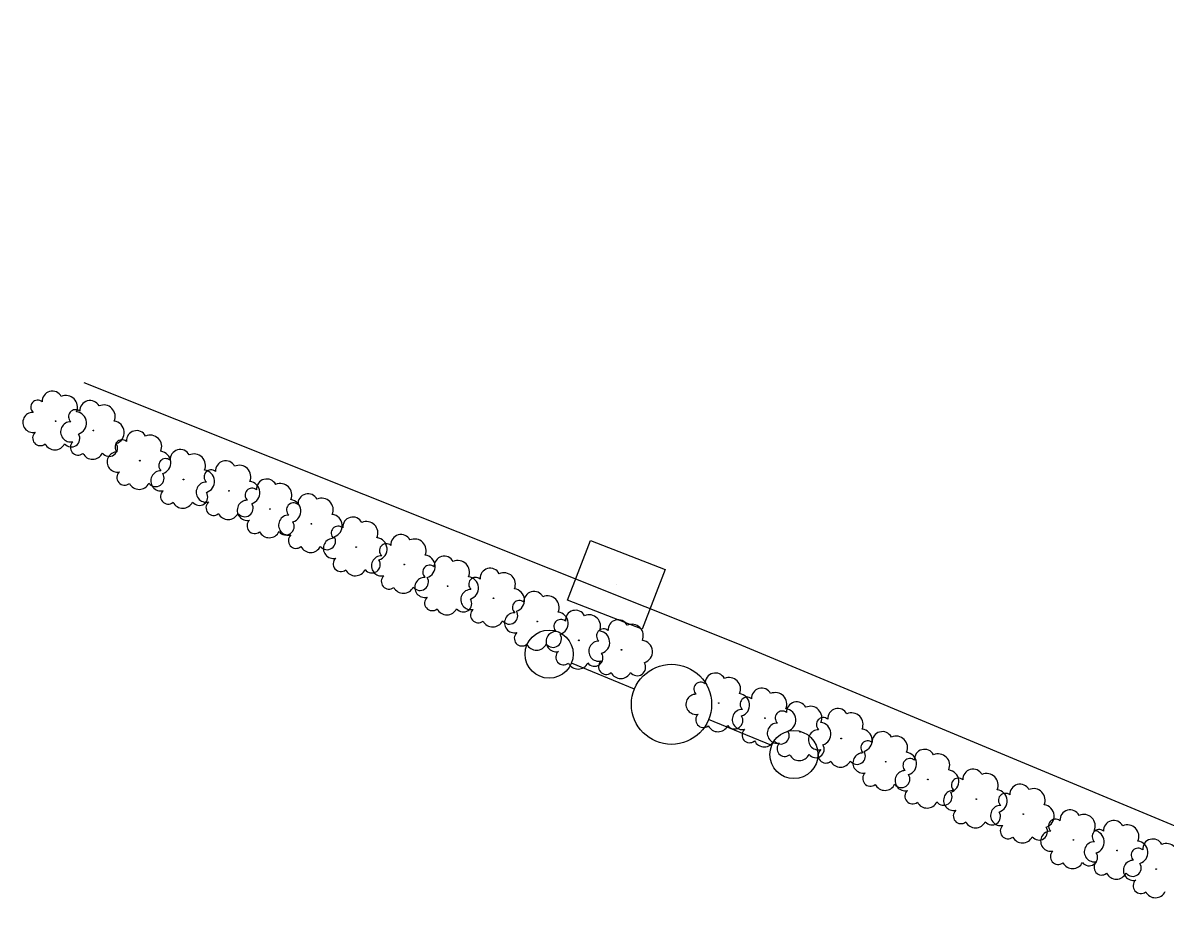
# Model space of a CAD drawing. Extents: x 1746719 to 1766531, y 631721 to 662391.
# Drawn here: x 1766007 to 1766078.2, y 632996.9 to 633052 of the extents above; entities that cross this region are included whole.
import ezdxf

# ---------------------------------------------------------------- set-up
doc = ezdxf.new("R2010")
doc.units = 0
for name, color, linetype in [('SURVEY - AERIAL SURVEY - Photo Control - Points - Elevations', 7, 'Continuous'), ('SURVEY - AERIAL SURVEY - Photo Control with Text', 7, 'Continuous'), ('SURVEY - CENTERLINE - Existing Roads - Development', 7, 'Continuous'), ('SURVEY - CENTERLINE - Preliminary Curve Text', 7, 'Continuous')]:
    doc.layers.add(name, color=color, linetype=linetype)

msp = doc.modelspace()

# ---------------------------------------------------------------- linework, layer by layer
at = {"layer": 'SURVEY - AERIAL SURVEY - Photo Control - Points - Elevations'}
msp.add_lwpolyline([(1766232.126, 633135.865), (1766214.98, 633095.217), (1766197.772, 633054.389), (1766187.254, 633029.354), (1766171.876, 633036.509), (1766168.93, 633036.193), (1766167.447, 633034.921), (1766167.496, 633032.098), (1766169.863, 633027.177), (1766173.179, 633019.637), (1766171.539, 633017.387), (1766167.473, 633015.221), (1766152.423, 633010.78), (1766104.841, 632996.924), (1766100.344, 633013.173), (1766098.757, 633014.67), (1766096.185, 633015.082), (1766094.222, 633012.902), (1766089.597, 632997.42), (1766051.558, 633013.294), (1766010.8, 633029.571)], dxfattribs=at)
at = {"layer": 'SURVEY - AERIAL SURVEY - Photo Control with Text'}
for centre in [(1766009.016, 633027.174), (1766011.37, 633026.586), (1766014.27, 633024.707), (1766016.994, 633023.532), (1766019.825, 633022.826), (1766022.384, 633021.691), (1766024.965, 633020.769), (1766027.755, 633019.319), (1766030.758, 633018.227), (1766033.459, 633016.884), (1766036.325, 633016.126), (1766039.052, 633014.679), (1766041.64, 633013.502), (1766044.302, 633012.91), (1766050.365, 633009.592), (1766053.251, 633008.649), (1766055.437, 633007.793), (1766058.005, 633007.381), (1766060.778, 633005.934), (1766063.407, 633004.831), (1766066.428, 633003.6), (1766069.359, 633002.658), (1766072.483, 633001.054), (1766075.205, 633000.396), (1766077.642, 632999.239)]:
    msp.add_circle(centre, 0.022, dxfattribs=at)
for centre, radius, start, end in [((1766008.81, 633028.417), 0.631, 27.24027, 184.02919), ((1766009.66, 633028.049), 0.719, 336.29301, 113.81725), ((1766007.898, 633028.044), 0.433, 49.35643, 228.10207), ((1766011.164, 633027.829), 0.631, 27.24027, 184.02919), ((1766012.014, 633027.461), 0.719, 336.29301, 113.81725), ((1766007.602, 633027.092), 0.629, 89.37711, 282.7968), ((1766010.252, 633027.456), 0.433, 49.35643, 228.10207), ((1766010.231, 633027.052), 0.714, 287.18884, 83.02733), ((1766009.956, 633026.504), 0.629, 89.37711, 282.7968), ((1766012.585, 633026.464), 0.714, 287.18884, 83.02733), ((1766014.064, 633025.95), 0.631, 27.24027, 184.02919), ((1766008.062, 633026.122), 0.479, 131.99578, 309.31493), ((1766009.998, 633026.087), 0.527, 217.44174, 32.44202), ((1766010.416, 633025.534), 0.479, 131.99578, 309.31493), ((1766013.152, 633025.577), 0.433, 49.35643, 228.10207), ((1766014.914, 633025.582), 0.719, 336.29301, 113.81725), ((1766008.969, 633026.063), 0.679, 207.28283, 334.1285), ((1766011.323, 633025.475), 0.679, 207.28283, 334.1285), ((1766012.352, 633025.499), 0.527, 217.44174, 32.44202), ((1766012.856, 633024.625), 0.629, 89.37711, 282.7968), ((1766015.485, 633024.585), 0.714, 287.18884, 83.02733), ((1766016.788, 633024.775), 0.631, 27.24027, 184.02919), ((1766017.638, 633024.407), 0.719, 336.29301, 113.81725), ((1766015.876, 633024.402), 0.433, 49.35643, 228.10207), ((1766019.619, 633024.069), 0.631, 27.24027, 184.02919), ((1766020.469, 633023.701), 0.719, 336.29301, 113.81725), ((1766013.316, 633023.655), 0.479, 131.99578, 309.31493), ((1766015.252, 633023.62), 0.527, 217.44174, 32.44202), ((1766015.58, 633023.45), 0.629, 89.37711, 282.7968), ((1766018.707, 633023.696), 0.433, 49.35643, 228.10207), ((1766018.209, 633023.41), 0.714, 287.18884, 83.02733), ((1766014.223, 633023.596), 0.679, 207.28283, 334.1285), ((1766018.411, 633022.744), 0.629, 89.37711, 282.7968), ((1766021.266, 633022.561), 0.433, 49.35643, 228.10207), ((1766021.04, 633022.704), 0.714, 287.18884, 83.02733), ((1766022.178, 633022.934), 0.631, 27.24027, 184.02919), ((1766023.028, 633022.566), 0.719, 336.29301, 113.81725), ((1766016.04, 633022.48), 0.479, 131.99578, 309.31493), ((1766017.976, 633022.445), 0.527, 217.44174, 32.44202), ((1766020.97, 633021.609), 0.629, 89.37711, 282.7968), ((1766023.599, 633021.569), 0.714, 287.18884, 83.02733), ((1766024.759, 633022.012), 0.631, 27.24027, 184.02919), ((1766025.609, 633021.644), 0.719, 336.29301, 113.81725), ((1766016.947, 633022.421), 0.679, 207.28283, 334.1285), ((1766018.871, 633021.774), 0.479, 131.99578, 309.31493), ((1766020.807, 633021.739), 0.527, 217.44174, 32.44202), ((1766023.847, 633021.639), 0.433, 49.35643, 228.10207), ((1766019.778, 633021.715), 0.679, 207.28283, 334.1285), ((1766021.43, 633020.639), 0.479, 131.99578, 309.31493), ((1766023.551, 633020.687), 0.629, 89.37711, 282.7968), ((1766023.366, 633020.604), 0.527, 217.44174, 32.44202), ((1766026.18, 633020.647), 0.714, 287.18884, 83.02733), ((1766027.549, 633020.562), 0.631, 27.24027, 184.02919), ((1766028.399, 633020.194), 0.719, 336.29301, 113.81725), ((1766022.337, 633020.58), 0.679, 207.28283, 334.1285), ((1766026.637, 633020.189), 0.433, 49.35643, 228.10207), ((1766030.552, 633019.47), 0.631, 27.24027, 184.02919), ((1766024.011, 633019.717), 0.479, 131.99578, 309.31493), ((1766025.947, 633019.682), 0.527, 217.44174, 32.44202), ((1766026.341, 633019.237), 0.629, 89.37711, 282.7968), ((1766028.97, 633019.197), 0.714, 287.18884, 83.02733), ((1766029.64, 633019.097), 0.433, 49.35643, 228.10207), ((1766031.402, 633019.102), 0.719, 336.29301, 113.81725), ((1766024.918, 633019.658), 0.679, 207.28283, 334.1285), ((1766029.344, 633018.145), 0.629, 89.37711, 282.7968), ((1766031.973, 633018.105), 0.714, 287.18884, 83.02733), ((1766033.253, 633018.127), 0.631, 27.24027, 184.02919), ((1766026.801, 633018.267), 0.479, 131.99578, 309.31493), ((1766028.737, 633018.232), 0.527, 217.44174, 32.44202), ((1766032.341, 633017.754), 0.433, 49.35643, 228.10207), ((1766034.103, 633017.759), 0.719, 336.29301, 113.81725), ((1766036.119, 633017.369), 0.631, 27.24027, 184.02919), ((1766027.708, 633018.208), 0.679, 207.28283, 334.1285), ((1766029.804, 633017.175), 0.479, 131.99578, 309.31493), ((1766031.74, 633017.14), 0.527, 217.44174, 32.44202), ((1766032.045, 633016.802), 0.629, 89.37711, 282.7968), ((1766034.674, 633016.762), 0.714, 287.18884, 83.02733), ((1766035.207, 633016.996), 0.433, 49.35643, 228.10207), ((1766036.969, 633017.001), 0.719, 336.29301, 113.81725), ((1766030.711, 633017.116), 0.679, 207.28283, 334.1285), ((1766034.911, 633016.044), 0.629, 89.37711, 282.7968), ((1766037.54, 633016.004), 0.714, 287.18884, 83.02733), ((1766038.846, 633015.922), 0.631, 27.24027, 184.02919), ((1766032.505, 633015.832), 0.479, 131.99578, 309.31493), ((1766034.441, 633015.797), 0.527, 217.44174, 32.44202), ((1766037.934, 633015.549), 0.433, 49.35643, 228.10207), ((1766039.696, 633015.554), 0.719, 336.29301, 113.81725), ((1766033.412, 633015.773), 0.679, 207.28283, 334.1285), ((1766035.371, 633015.074), 0.479, 131.99578, 309.31493), ((1766037.307, 633015.039), 0.527, 217.44174, 32.44202), ((1766037.638, 633014.597), 0.629, 89.37711, 282.7968), ((1766040.267, 633014.557), 0.714, 287.18884, 83.02733), ((1766041.434, 633014.745), 0.631, 27.24027, 184.02919), ((1766036.278, 633015.015), 0.679, 207.28283, 334.1285), ((1766040.522, 633014.372), 0.433, 49.35643, 228.10207), ((1766042.284, 633014.377), 0.719, 336.29301, 113.81725), ((1766044.096, 633014.153), 0.631, 27.24027, 184.02919), ((1766044.946, 633013.785), 0.719, 336.29301, 113.81725), ((1766038.098, 633013.627), 0.479, 131.99578, 309.31493), ((1766040.226, 633013.42), 0.629, 89.37711, 282.7968), ((1766040.034, 633013.592), 0.527, 217.44174, 32.44202), ((1766043.184, 633013.78), 0.433, 49.35643, 228.10207), ((1766042.855, 633013.38), 0.714, 287.18884, 83.02733), ((1766039.005, 633013.568), 0.679, 207.28283, 334.1285), ((1766042.888, 633012.828), 0.629, 89.37711, 282.7968), ((1766045.517, 633012.788), 0.714, 287.18884, 83.02733), ((1766040.686, 633012.45), 0.479, 131.99578, 309.31493), ((1766042.622, 633012.415), 0.527, 217.44174, 32.44202), ((1766041.593, 633012.391), 0.679, 207.28283, 334.1285), ((1766043.348, 633011.858), 0.479, 131.99578, 309.31493), ((1766045.284, 633011.823), 0.527, 217.44174, 32.44202), ((1766044.255, 633011.799), 0.679, 207.28283, 334.1285), ((1766049.247, 633010.462), 0.433, 49.35643, 228.10207), ((1766050.159, 633010.835), 0.631, 27.24027, 184.02919), ((1766051.009, 633010.467), 0.719, 336.29301, 113.81725), ((1766048.951, 633009.51), 0.629, 89.37711, 282.7968), ((1766051.58, 633009.47), 0.714, 287.18884, 83.02733), ((1766053.045, 633009.892), 0.631, 27.24027, 184.02919), ((1766053.895, 633009.524), 0.719, 336.29301, 113.81725), ((1766052.133, 633009.519), 0.433, 49.35643, 228.10207), ((1766055.231, 633009.036), 0.631, 27.24027, 184.02919), ((1766049.411, 633008.54), 0.479, 131.99578, 309.31493), ((1766051.347, 633008.505), 0.527, 217.44174, 32.44202), ((1766051.837, 633008.567), 0.629, 89.37711, 282.7968), ((1766054.319, 633008.663), 0.433, 49.35643, 228.10207), ((1766054.466, 633008.527), 0.714, 287.18884, 83.02733), ((1766056.081, 633008.668), 0.719, 336.29301, 113.81725), ((1766057.799, 633008.624), 0.631, 27.24027, 184.02919), ((1766058.649, 633008.256), 0.719, 336.29301, 113.81725), ((1766050.318, 633008.481), 0.679, 207.28283, 334.1285), ((1766054.023, 633007.711), 0.629, 89.37711, 282.7968), ((1766056.887, 633008.251), 0.433, 49.35643, 228.10207), ((1766056.652, 633007.671), 0.714, 287.18884, 83.02733), ((1766052.297, 633007.597), 0.479, 131.99578, 309.31493), ((1766054.233, 633007.562), 0.527, 217.44174, 32.44202), ((1766056.591, 633007.299), 0.629, 89.37711, 282.7968), ((1766059.22, 633007.259), 0.714, 287.18884, 83.02733), ((1766060.572, 633007.177), 0.631, 27.24027, 184.02919), ((1766061.422, 633006.809), 0.719, 336.29301, 113.81725), ((1766053.204, 633007.538), 0.679, 207.28283, 334.1285), ((1766054.483, 633006.741), 0.479, 131.99578, 309.31493), ((1766056.419, 633006.706), 0.527, 217.44174, 32.44202), ((1766057.051, 633006.329), 0.479, 131.99578, 309.31493), ((1766058.987, 633006.294), 0.527, 217.44174, 32.44202), ((1766059.66, 633006.804), 0.433, 49.35643, 228.10207), ((1766063.201, 633006.074), 0.631, 27.24027, 184.02919), ((1766055.39, 633006.682), 0.679, 207.28283, 334.1285), ((1766057.958, 633006.27), 0.679, 207.28283, 334.1285), ((1766059.364, 633005.852), 0.629, 89.37711, 282.7968), ((1766062.289, 633005.701), 0.433, 49.35643, 228.10207), ((1766061.993, 633005.812), 0.714, 287.18884, 83.02733), ((1766064.051, 633005.706), 0.719, 336.29301, 113.81725), ((1766059.824, 633004.882), 0.479, 131.99578, 309.31493), ((1766061.76, 633004.847), 0.527, 217.44174, 32.44202), ((1766061.993, 633004.749), 0.629, 89.37711, 282.7968), ((1766064.622, 633004.709), 0.714, 287.18884, 83.02733), ((1766066.222, 633004.843), 0.631, 27.24027, 184.02919), ((1766067.072, 633004.475), 0.719, 336.29301, 113.81725), ((1766060.731, 633004.823), 0.679, 207.28283, 334.1285), ((1766065.31, 633004.47), 0.433, 49.35643, 228.10207), ((1766069.153, 633003.901), 0.631, 27.24027, 184.02919), ((1766062.453, 633003.779), 0.479, 131.99578, 309.31493), ((1766064.389, 633003.744), 0.527, 217.44174, 32.44202), ((1766065.014, 633003.518), 0.629, 89.37711, 282.7968), ((1766067.643, 633003.478), 0.714, 287.18884, 83.02733), ((1766068.241, 633003.528), 0.433, 49.35643, 228.10207), ((1766070.003, 633003.533), 0.719, 336.29301, 113.81725), ((1766063.36, 633003.72), 0.679, 207.28283, 334.1285), ((1766067.945, 633002.576), 0.629, 89.37711, 282.7968), ((1766070.574, 633002.536), 0.714, 287.18884, 83.02733), ((1766065.474, 633002.548), 0.479, 131.99578, 309.31493), ((1766067.41, 633002.513), 0.527, 217.44174, 32.44202), ((1766071.365, 633001.924), 0.433, 49.35643, 228.10207), ((1766072.277, 633002.297), 0.631, 27.24027, 184.02919), ((1766073.127, 633001.929), 0.719, 336.29301, 113.81725), ((1766066.381, 633002.489), 0.679, 207.28283, 334.1285), ((1766068.405, 633001.606), 0.479, 131.99578, 309.31493), ((1766070.341, 633001.571), 0.527, 217.44174, 32.44202), ((1766071.069, 633000.972), 0.629, 89.37711, 282.7968), ((1766074.087, 633001.266), 0.433, 49.35643, 228.10207), ((1766073.698, 633000.932), 0.714, 287.18884, 83.02733), ((1766074.999, 633001.639), 0.631, 27.24027, 184.02919), ((1766075.849, 633001.271), 0.719, 336.29301, 113.81725), ((1766069.312, 633001.547), 0.679, 207.28283, 334.1285), ((1766073.791, 633000.314), 0.629, 89.37711, 282.7968), ((1766076.42, 633000.274), 0.714, 287.18884, 83.02733), ((1766077.436, 633000.482), 0.631, 27.24027, 184.02919), ((1766071.529, 633000.002), 0.479, 131.99578, 309.31493), ((1766073.465, 632999.967), 0.527, 217.44174, 32.44202), ((1766076.524, 633000.109), 0.433, 49.35643, 228.10207), ((1766078.286, 633000.114), 0.719, 336.29301, 113.81725), ((1766072.436, 632999.943), 0.679, 207.28283, 334.1285), ((1766074.251, 632999.344), 0.479, 131.99578, 309.31493), ((1766076.228, 632999.157), 0.629, 89.37711, 282.7968), ((1766076.187, 632999.309), 0.527, 217.44174, 32.44202), ((1766075.158, 632999.285), 0.679, 207.28283, 334.1285), ((1766076.688, 632998.187), 0.479, 131.99578, 309.31493), ((1766077.595, 632998.128), 0.679, 207.28283, 334.1285)]:
    msp.add_arc(centre, radius, start, end, dxfattribs=at)
at = {"layer": 'SURVEY - CENTERLINE - Existing Roads - Development'}
for p, q in [((1766045.111, 633010.46), (1766041.179, 633012.073)), ((1766053.669, 633006.949), (1766049.737, 633008.562))]:
    msp.add_line(p, q, dxfattribs=at)
for centre, radius in [((1766039.791, 633012.642), 1.5), ((1766047.424, 633009.511), 2.5), ((1766055.057, 633006.38), 1.5)]:
    msp.add_circle(centre, radius, dxfattribs=at)
at = {"layer": 'SURVEY - CENTERLINE - Preliminary Curve Text'}
msp.add_line((1766043.981, 633016.966), (1766043.981, 633016.966), dxfattribs=at)
msp.add_lwpolyline([(1766040.927, 633016.006), (1766042.374, 633019.735), (1766047.035, 633017.926), (1766045.588, 633014.197), (1766040.927, 633016.006)], dxfattribs=at)

doc.saveas('drawing.dxf')
